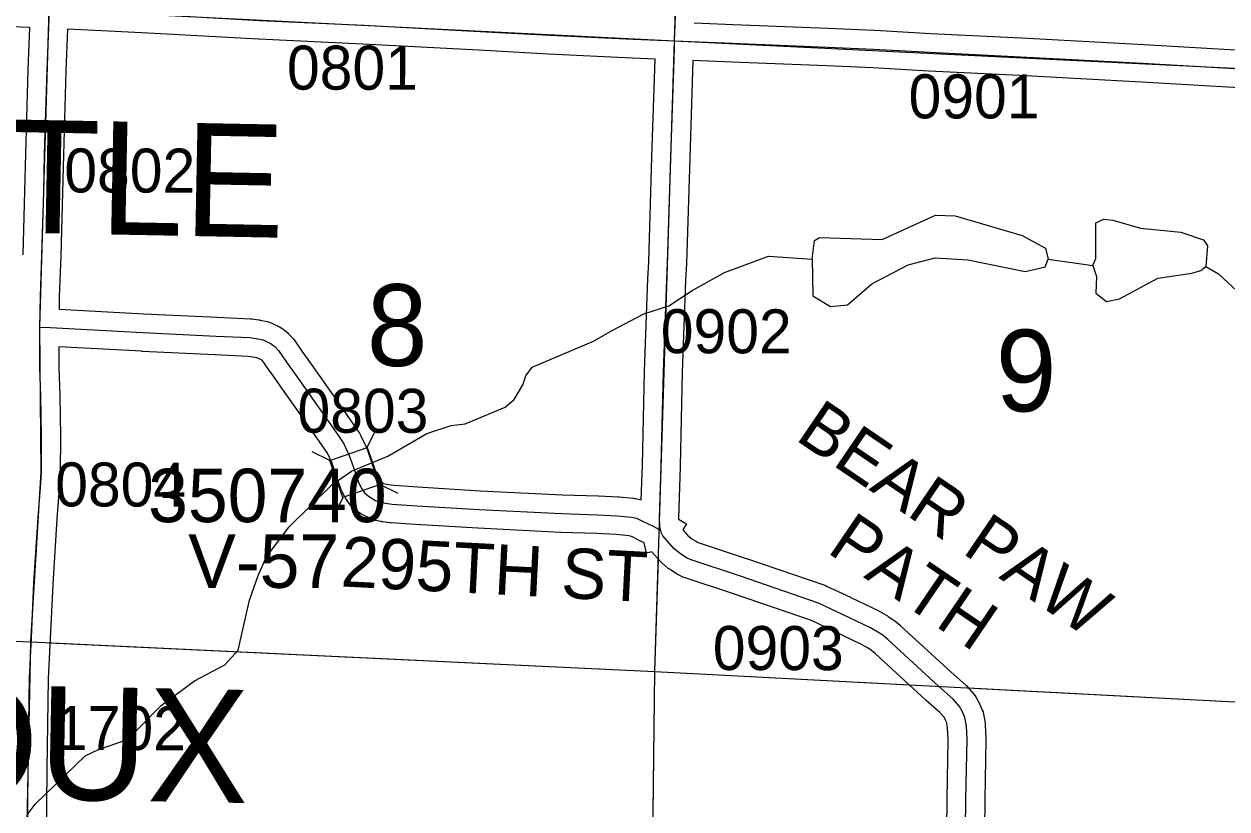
# Model space of a CAD drawing. Extents: x -157.2 to -99.3, y 12.2 to 46.2.
# Drawn here: x -128.117 to -126.204, y 20.21 to 21.459 of the extents above; entities that cross this region are included whole.
import ezdxf

# ---------------------------------------------------------------- set-up
doc = ezdxf.new("R2010")
doc.units = 0
for name, color, linetype in [('tdCoHydroRiver', 7, 'Continuous'), ('tdCoSecRdNmbr', 7, 'Continuous'), ('tdCoSecRdTxt', 7, 'Continuous'), ('tdCoSecRteBand', 7, 'Continuous'), ('tdCoSecRteCL', 7, 'Continuous'), ('tdCoSectLine', 7, 'Continuous'), ('tdCoSectLinePart', 7, 'Continuous'), ('tdCoSectNmbr', 7, 'Continuous'), ('tdCoStrucSec', 7, 'Continuous'), ('tdCoStrucSecCoName', 7, 'Continuous'), ('tdCoStrucSecFHWANum', 7, 'Continuous'), ('tdCoSurfGravel', 7, 'Continuous'), ('tdCoTwpNameTxt', 7, 'Continuous')]:
    doc.layers.add(name, color=color, linetype=linetype)

msp = doc.modelspace()

# ---------------------------------------------------------------- linework, layer by layer
at = {"layer": 'tdCoHydroRiver'}
for points in [[(-126.864, 21.0846), (-126.86, 21.1145), (-126.852, 21.119), (-126.7527, 21.1161), (-126.6679, 21.1547), (-126.6364, 21.1538), (-126.53, 21.1223), (-126.4927, 21.1023), (-126.4884, 21.0848)], [(-126.4177, 21.0749), (-126.4126, 21.0858), (-126.4126, 21.1426), (-126.3998, 21.1486), (-126.3856, 21.1466)], [(-126.3856, 21.1466), (-126.3418, 21.1343), (-126.2773, 21.1277), (-126.2414, 21.1156), (-126.2353, 21.1059), (-126.2378, 21.0729)], [(-128.1126, 20.2004), (-128.0995, 20.2175), (-128.0199, 20.2942), (-127.9991, 20.3046), (-127.9561, 20.3191), (-127.9383, 20.3344), (-127.8993, 20.3743), (-127.846, 20.4138), (-127.798, 20.4393), (-127.7768, 20.4623), (-127.7587, 20.5423), (-127.7449, 20.5813), (-127.7315, 20.6109), (-127.6954, 20.6588), (-127.6271, 20.7263), (-127.5965, 20.7475), (-127.539, 20.7711), (-127.4765, 20.8072), (-127.4382, 20.8203), (-127.416, 20.8228), (-127.3521, 20.8493), (-127.3376, 20.8616), (-127.3243, 20.8848), (-127.3192, 20.8989), (-127.3093, 20.9128), (-127.2118, 20.9542), (-127.1829, 20.9707), (-127.1317, 20.9977), (-127.0918, 21.0107), (-127.0548, 21.0349), (-127.0035, 21.0634), (-126.9333, 21.0898), (-126.864, 21.0846)], [(-126.864, 21.0846), (-126.8626, 21.0262), (-126.8346, 21.0096), (-126.8077, 21.012), (-126.7689, 21.0456), (-126.7112, 21.0755)], [(-126.7112, 21.0755), (-126.6683, 21.0869), (-126.6163, 21.0838), (-126.5253, 21.0654), (-126.4935, 21.0724), (-126.4884, 21.0848)], [(-126.4884, 21.0848), (-126.4177, 21.0749)], [(-126.4177, 21.0749), (-126.4119, 21.0574), (-126.4127, 21.0306), (-126.3957, 21.0174), (-126.375, 21.0216), (-126.3141, 21.0546), (-126.2602, 21.0625), (-126.2459, 21.0668), (-126.2378, 21.0729)], [(-126.2378, 21.0729), (-126.2177, 21.0612), (-126.1592, 21.0075), (-126.1377, 20.9895), (-126.0538, 20.9413), (-126.0261, 20.9168), (-125.9941, 20.878), (-125.9763, 20.8396), (-125.969, 20.8173), (-125.966, 20.8125), (-125.962, 20.7872), (-125.956, 20.7759), (-125.952, 20.7521), (-125.9391, 20.706), (-125.9089, 20.6578), (-125.8894, 20.6225), (-125.8773, 20.6048), (-125.8684, 20.5856), (-125.8562, 20.5158), (-125.8431, 20.4776), (-125.8476, 20.3751), (-125.8544, 20.3595)]]:
    msp.add_lwpolyline(points, dxfattribs=at)
at = {"layer": 'tdCoSecRteBand'}
for points in [[(-128.1188, 21.0919), (-128.1161, 21.1929), (-128.1146, 21.2523), (-128.1146, 21.2523), (-128.1146, 21.2524), (-128.1106, 21.3863), (-128.1106, 21.3864), (-128.1106, 21.3865), (-128.1081, 21.4532), (-128.1081, 21.4535), (-128.1374, 21.4548)], [(-127.1357, 20.7019), (-127.1337, 20.7568), (-127.1305, 20.9062), (-127.1305, 20.9065), (-127.1305, 20.9067), (-127.1251, 21.0534), (-127.1251, 21.0536), (-127.1251, 21.0537), (-127.1239, 21.0804), (-127.1187, 21.2473), (-127.1187, 21.2474), (-127.1187, 21.2474), (-127.1136, 21.4031), (-127.1137, 21.4032), (-127.1137, 21.4032), (-127.1138, 21.4032), (-127.1498, 21.4047), (-127.1499, 21.4047), (-127.15, 21.4047), (-127.2832, 21.4111), (-127.2833, 21.4111), (-127.2834, 21.4111), (-127.3941, 21.4173), (-127.5784, 21.4272), (-127.744, 21.4348), (-127.7442, 21.4348), (-127.7443, 21.4348), (-127.91, 21.4439), (-127.9831, 21.4479), (-128.0482, 21.4508), (-128.0507, 21.3844), (-128.0546, 21.2507), (-128.0561, 21.1913), (-128.0561, 21.1913), (-128.0561, 21.1913), (-128.0588, 21.0902), (-128.0588, 21.09), (-128.0588, 21.0898), (-128.0613, 21.0248), (-128.0616, 21.006), (-128.0616, 21.0054), (-127.9267, 20.998), (-127.8102, 20.9923), (-127.7569, 20.9898), (-127.7558, 20.9898), (-127.7547, 20.9896), (-127.7446, 20.9884), (-127.7431, 20.9882), (-127.7417, 20.9879), (-127.7306, 20.9855), (-127.7274, 20.9847), (-127.7243, 20.9833), (-127.7113, 20.9771), (-127.7083, 20.9757), (-127.7057, 20.9737), (-127.7003, 20.9695), (-127.6985, 20.9682), (-127.697, 20.9666), (-127.6908, 20.9602), (-127.6891, 20.9584), (-127.6878, 20.9564), (-127.6753, 20.9383), (-127.6608, 20.9177), (-127.6249, 20.867), (-127.6248, 20.8669), (-127.6247, 20.8667), (-127.5939, 20.8224), (-127.5938, 20.8223), (-127.5938, 20.8223), (-127.5839, 20.808), (-127.5825, 20.8059), (-127.5815, 20.8036), (-127.5728, 20.7851), (-127.5722, 20.7837), (-127.5716, 20.7822), (-127.5635, 20.7585), (-127.5572, 20.7402), (-127.5544, 20.7351), (-127.5528, 20.7327), (-127.551, 20.7313), (-127.5451, 20.728), (-127.5432, 20.7272), (-127.5379, 20.7261), (-127.5287, 20.7249), (-127.4908, 20.7222), (-127.392, 20.7163), (-127.2612, 20.7099), (-127.2042, 20.708), (-127.204, 20.708), (-127.2038, 20.708), (-127.1722, 20.7065), (-127.1715, 20.7064), (-127.1707, 20.7064), (-127.1482, 20.7042), (-127.1469, 20.704), (-127.1455, 20.7037), (-127.1378, 20.7023), (-127.1357, 20.7019)], [(-127.0515, 21.4608), (-126.9893, 21.4582), (-126.8384, 21.4523), (-126.8383, 21.4523), (-126.8383, 21.4523), (-126.7648, 21.4491), (-126.7646, 21.4491), (-126.7644, 21.4491), (-126.675, 21.4439), (-126.5313, 21.4368), (-126.5313, 21.4368), (-126.5312, 21.4368), (-126.3366, 21.4264), (-126.3366, 21.4264), (-126.3365, 21.4264), (-126.1725, 21.417)], [(-126.1757, 21.3571), (-126.3399, 21.3665), (-126.5343, 21.3769), (-126.6781, 21.384), (-126.6782, 21.384), (-126.6783, 21.384), (-126.7676, 21.3892), (-126.8408, 21.3924), (-126.9917, 21.3983), (-126.9917, 21.3983), (-126.9917, 21.3983), (-127.0536, 21.4008), (-127.0587, 21.2455), (-127.0639, 21.0783), (-127.0639, 21.0781), (-127.0639, 21.0778), (-127.0651, 21.0511), (-127.0706, 20.9047), (-127.0738, 20.7553), (-127.0738, 20.7551), (-127.0738, 20.7549), (-127.0767, 20.6726), (-127.0766, 20.6712), (-127.0638, 20.6638), (-127.0696, 20.6538), (-127.0622, 20.6456), (-127.0555, 20.6399), (-127.0481, 20.6352), (-127.0452, 20.6339), (-126.9687, 20.6086), (-126.9685, 20.6085), (-126.9683, 20.6085), (-126.844, 20.5658), (-126.8425, 20.5653), (-126.841, 20.5646), (-126.8028, 20.5466), (-126.8026, 20.5465), (-126.8025, 20.5464), (-126.7581, 20.525), (-126.7571, 20.5245), (-126.7561, 20.5239), (-126.7442, 20.517), (-126.7436, 20.5166), (-126.7431, 20.5163), (-126.7354, 20.5113), (-126.7338, 20.5103), (-126.7323, 20.509), (-126.7241, 20.5021), (-126.7237, 20.5017), (-126.7233, 20.5013), (-126.6426, 20.4273), (-126.6196, 20.407), (-126.618, 20.4056), (-126.6167, 20.404), (-126.6066, 20.3922), (-126.6045, 20.3898), (-126.603, 20.387), (-126.5983, 20.3784), (-126.5977, 20.3772), (-126.5971, 20.3759), (-126.5934, 20.3672), (-126.5921, 20.3641), (-126.5915, 20.3607), (-126.589, 20.3469), (-126.5886, 20.345), (-126.5886, 20.343), (-126.5876, 20.3223), (-126.5875, 20.3213), (-126.5875, 20.3204), (-126.5893, 20.2248), (-126.591, 20.0796)], [(-127.1276, 20.617), (-127.1312, 20.6333), (-127.1366, 20.6359), (-127.1369, 20.6361), (-127.1372, 20.6362), (-127.1488, 20.6422), (-127.1529, 20.6441), (-127.1555, 20.6446), (-127.1758, 20.6466), (-127.2064, 20.648), (-127.2634, 20.65), (-127.2637, 20.65), (-127.2639, 20.65), (-127.3951, 20.6564), (-127.3952, 20.6564), (-127.3954, 20.6564), (-127.4945, 20.6624), (-127.4947, 20.6624), (-127.4948, 20.6624), (-127.5338, 20.6651), (-127.5347, 20.6651), (-127.5356, 20.6653), (-127.5469, 20.6667), (-127.5482, 20.6669), (-127.5494, 20.6672), (-127.5585, 20.6691), (-127.5612, 20.6697), (-127.5637, 20.6708), (-127.5696, 20.6732), (-127.5711, 20.6739), (-127.5725, 20.6746), (-127.5824, 20.6801), (-127.5849, 20.6814), (-127.5871, 20.6832), (-127.5942, 20.6892), (-127.5974, 20.6918), (-127.5998, 20.6952), (-127.6047, 20.7024), (-127.6056, 20.7037), (-127.6064, 20.7051), (-127.6111, 20.7137), (-127.6123, 20.7159), (-127.6131, 20.7183), (-127.6202, 20.739), (-127.6202, 20.739), (-127.6202, 20.739), (-127.6279, 20.7612), (-127.6348, 20.776), (-127.6432, 20.7882), (-127.6739, 20.8324), (-127.7098, 20.8831), (-127.7099, 20.8831), (-127.7099, 20.8832), (-127.7244, 20.9039), (-127.7245, 20.904), (-127.7246, 20.9041), (-127.7358, 20.9204), (-127.7387, 20.9234), (-127.7398, 20.9243), (-127.7469, 20.9276), (-127.7533, 20.929), (-127.7608, 20.93), (-127.813, 20.9324), (-127.813, 20.9324), (-127.8131, 20.9324), (-127.9297, 20.938), (-127.9298, 20.938), (-127.9299, 20.9381), (-128.0621, 20.9453), (-128.062, 20.913), (-128.0605, 20.868), (-128.0605, 20.8678), (-128.0605, 20.8675), (-128.0595, 20.8029), (-128.0595, 20.8026), (-128.0595, 20.8023), (-128.0598, 20.7456), (-128.0598, 20.7448), (-128.0598, 20.744), (-128.0608, 20.7265), (-128.0608, 20.7262), (-128.0608, 20.7259), (-128.065, 20.6716), (-128.0717, 20.5677), (-128.0758, 20.4806), (-128.0788, 20.4175), (-128.081, 20.2726), (-128.0825, 20.1026)], [(-126.651, 20.0803), (-126.6493, 20.2256), (-126.6493, 20.2257), (-126.6493, 20.2258), (-126.6475, 20.3205), (-126.6484, 20.3383), (-126.6499, 20.3468), (-126.6517, 20.351), (-126.6542, 20.3556), (-126.6609, 20.3634), (-126.6825, 20.3825), (-126.6827, 20.3827), (-126.6829, 20.3829), (-126.7634, 20.4567), (-126.7696, 20.462), (-126.775, 20.4655), (-126.7853, 20.4715), (-126.8285, 20.4923), (-126.8651, 20.5096), (-126.9876, 20.5517), (-127.0659, 20.5775), (-127.0677, 20.5781), (-127.0695, 20.5789), (-127.0756, 20.5819), (-127.0772, 20.5826), (-127.0786, 20.5835), (-127.0892, 20.5902), (-127.091, 20.5913), (-127.0927, 20.5927), (-127.1026, 20.6011), (-127.1041, 20.6024), (-127.1054, 20.6039), (-127.119, 20.6189), (-127.1276, 20.617)]]:
    msp.add_lwpolyline(points, dxfattribs=at)
at = {"layer": 'tdCoSecRteCL'}
for points in [[(-127.0826, 21.432), (-127.0766, 21.5899), (-127.0744, 21.68), (-127.0722, 21.7278), (-127.0722, 21.7584), (-127.0675, 21.9036), (-127.0613, 22.0624), (-127.0532, 22.2979), (-127.0507, 22.404), (-127.0501, 22.4319)], [(-128.0921, 20.9765), (-128.0912, 21.0256), (-128.0888, 21.091), (-128.0861, 21.1921), (-128.0846, 21.2515), (-128.0806, 21.3854), (-128.077, 21.4821)], [(-128.077, 21.4821), (-127.9816, 21.4778), (-127.9084, 21.4739), (-127.7426, 21.4648), (-127.5769, 21.4571), (-127.3925, 21.4473), (-127.2817, 21.4411), (-127.1486, 21.4347), (-127.0826, 21.432)], [(-127.1048, 20.6528), (-127.1062, 20.6592), (-127.1067, 20.6726), (-127.1038, 20.7559), (-127.1005, 20.9056), (-127.0951, 21.0523), (-127.0939, 21.0792), (-127.0887, 21.2464), (-127.083, 21.4195), (-127.0826, 21.432)], [(-127.0826, 21.432), (-126.9905, 21.4283), (-126.8396, 21.4223), (-126.7661, 21.4191), (-126.6766, 21.414), (-126.5328, 21.4068), (-126.3382, 21.3965), (-126.174, 21.3871), (-125.9964, 21.3797), (-125.8374, 21.3735), (-125.7705, 21.3708), (-125.6263, 21.3654), (-125.5866, 21.3633)], [(-128.1117, 19.9225), (-128.1144, 19.9412), (-128.1125, 20.1028), (-128.111, 20.273), (-128.1088, 20.4185), (-128.1057, 20.482), (-128.1016, 20.5694), (-128.0949, 20.6737), (-128.0908, 20.7282), (-128.0898, 20.7457), (-128.0895, 20.8024), (-128.0905, 20.8671), (-128.092, 20.9124), (-128.0922, 20.9655), (-128.0921, 20.9765)], [(-128.0921, 20.9765), (-128.0757, 20.9761), (-127.9282, 20.968), (-127.8116, 20.9623), (-127.7583, 20.9599), (-127.7482, 20.9586), (-127.7371, 20.9562), (-127.7241, 20.95), (-127.7186, 20.9458), (-127.7125, 20.9394), (-127.6999, 20.9211), (-127.6853, 20.9004), (-127.6493, 20.8496), (-127.6185, 20.8052), (-127.6086, 20.7909), (-127.6, 20.7724), (-127.5919, 20.7488), (-127.5847, 20.7281), (-127.58, 20.7194), (-127.5751, 20.7123), (-127.568, 20.7064), (-127.5581, 20.7009), (-127.5522, 20.6985), (-127.543, 20.6965), (-127.5317, 20.695), (-127.4927, 20.6923), (-127.3936, 20.6864), (-127.2624, 20.68), (-127.2052, 20.678), (-127.1736, 20.6765), (-127.1512, 20.6743), (-127.1435, 20.6728), (-127.1357, 20.6691), (-127.1236, 20.663), (-127.1169, 20.6597), (-127.1048, 20.6528)], [(-126.621, 20.08), (-126.6193, 20.2252), (-126.6175, 20.3209), (-126.6185, 20.3416), (-126.621, 20.3554), (-126.6247, 20.3641), (-126.6294, 20.3727), (-126.6395, 20.3845), (-126.6627, 20.405), (-126.7435, 20.4792), (-126.7517, 20.4861), (-126.7593, 20.4911), (-126.7712, 20.498), (-126.8156, 20.5194), (-126.8538, 20.5374), (-126.9781, 20.5801), (-127.0565, 20.606), (-127.0627, 20.6089), (-127.0733, 20.6156), (-127.0831, 20.624), (-127.1016, 20.6444), (-127.1041, 20.6496), (-127.1048, 20.6528)]]:
    msp.add_lwpolyline(points, dxfattribs=at)
at = {"layer": 'tdCoSectLine'}
for points in [[(-127.0829, 21.432), (-127.0504, 22.4319)], [(-128.1066, 20.4756), (-128.0901, 20.7457), (-128.0924, 20.9765), (-128.0774, 21.4821)], [(-128.0774, 21.4821), (-127.0829, 21.432)], [(-127.1139, 20.4285), (-127.0829, 21.432)], [(-127.0829, 21.432), (-126.0841, 21.3833)], [(-129.0947, 20.5153), (-128.1066, 20.4756)], [(-128.1267, 19.4789), (-128.1066, 20.4756)], [(-128.1066, 20.4756), (-127.1139, 20.4285)], [(-127.1258, 19.447), (-127.1139, 20.4285)], [(-127.1139, 20.4285), (-126.1214, 20.3763)]]:
    msp.add_lwpolyline(points, dxfattribs=at)
at = {"layer": 'tdCoSectLinePart'}
for points in [[(-127.1139, 20.4285), (-127.1084, 20.6071)], [(-128.0765, 20.4741), (-127.1139, 20.4285)], [(-127.1243, 19.57), (-127.1139, 20.4285)], [(-127.1139, 20.4285), (-126.7096, 20.4072)], [(-126.6158, 20.4023), (-126.1214, 20.3763)]]:
    msp.add_lwpolyline(points, dxfattribs=at)
at = {"layer": 'tdCoStrucSec'}
for p, q in [((-127.5717, 20.785), (-127.558, 20.8132)), ((-127.6308, 20.7646), (-127.659, 20.7783)), ((-127.5512, 20.7259), (-127.5231, 20.7122)), ((-127.6104, 20.7054), (-127.6241, 20.6773))]:
    msp.add_line(p, q, dxfattribs=at)
msp.add_lwpolyline([(-127.5717, 20.785), (-127.5512, 20.7259), (-127.6104, 20.7054), (-127.6308, 20.7646)], close=True, dxfattribs=at)
at = {"layer": 'tdCoSurfGravel'}
for points in [[(-127.0826, 21.432), (-127.0766, 21.5899), (-127.0744, 21.68), (-127.0722, 21.7278), (-127.0722, 21.7584), (-127.0675, 21.9036), (-127.0613, 22.0624), (-127.0532, 22.2979), (-127.0507, 22.404), (-127.0501, 22.4319)], [(-128.1362, 21.4847), (-128.077, 21.4821), (-127.9816, 21.4778), (-127.9084, 21.4739), (-127.7426, 21.4648), (-127.5769, 21.4571), (-127.3925, 21.4473), (-127.2817, 21.4411), (-127.1486, 21.4347), (-127.0826, 21.432), (-126.9905, 21.4283), (-126.8396, 21.4223), (-126.7661, 21.4191), (-126.6766, 21.414), (-126.5328, 21.4068), (-126.3382, 21.3965), (-126.174, 21.3871), (-125.9964, 21.3797), (-125.8374, 21.3735), (-125.7705, 21.3708), (-125.6263, 21.3654), (-125.5866, 21.3633)], [(-128.1057, 20.482), (-128.1016, 20.5694), (-128.0949, 20.6737), (-128.0908, 20.7282), (-128.0898, 20.7457), (-128.0895, 20.8024), (-128.0905, 20.8671), (-128.092, 20.9124), (-128.0922, 20.9655), (-128.0921, 20.9765), (-128.0912, 21.0256), (-128.0888, 21.091), (-128.0861, 21.1921), (-128.0846, 21.2515), (-128.0806, 21.3854), (-128.077, 21.4821)], [(-127.1048, 20.6528), (-127.1062, 20.6592), (-127.1067, 20.6726), (-127.1038, 20.7559), (-127.1005, 20.9056), (-127.0951, 21.0523), (-127.0939, 21.0792), (-127.0887, 21.2464), (-127.083, 21.4195), (-127.0826, 21.432)], [(-128.0921, 20.9765), (-128.0757, 20.9761), (-127.9282, 20.968), (-127.8116, 20.9623), (-127.7583, 20.9599), (-127.7482, 20.9586), (-127.7371, 20.9562), (-127.7241, 20.95), (-127.7186, 20.9458), (-127.7125, 20.9394), (-127.6999, 20.9211), (-127.6853, 20.9004), (-127.6493, 20.8496), (-127.6185, 20.8052), (-127.6086, 20.7909), (-127.6, 20.7724), (-127.5919, 20.7488), (-127.5847, 20.7281), (-127.58, 20.7194), (-127.5751, 20.7123), (-127.568, 20.7064), (-127.5581, 20.7009), (-127.5522, 20.6985), (-127.543, 20.6965), (-127.5317, 20.695), (-127.4927, 20.6923), (-127.3936, 20.6864), (-127.2624, 20.68), (-127.2052, 20.678), (-127.1736, 20.6765), (-127.1512, 20.6743), (-127.1435, 20.6728), (-127.1357, 20.6691), (-127.1236, 20.663), (-127.1169, 20.6597), (-127.1048, 20.6528)], [(-126.621, 20.08), (-126.6193, 20.2252), (-126.6175, 20.3209), (-126.6185, 20.3416), (-126.621, 20.3554), (-126.6247, 20.3641), (-126.6294, 20.3727), (-126.6395, 20.3845), (-126.6627, 20.405), (-126.7435, 20.4792), (-126.7517, 20.4861), (-126.7593, 20.4911), (-126.7712, 20.498), (-126.8156, 20.5194), (-126.8538, 20.5374), (-126.9781, 20.5801), (-127.0565, 20.606), (-127.0627, 20.6089), (-127.0733, 20.6156), (-127.0831, 20.624), (-127.1016, 20.6444), (-127.1041, 20.6496), (-127.1048, 20.6528)], [(-128.1117, 19.9225), (-128.1144, 19.9412), (-128.1125, 20.1028), (-128.111, 20.273), (-128.1088, 20.4185), (-128.1057, 20.482)]]:
    msp.add_lwpolyline(points, dxfattribs=at)

# ---------------------------------------------------------------- texts
at = {"layer": 'tdCoSecRdNmbr'}
for s, rotation, p in [('0801', 359.9029, (-127.6992, 21.3547)), ('0901', 359.9037, (-126.7106, 21.309)), ('0802', 359.9026, (-128.0533, 21.191)), ('0902', 359.9034, (-127.1047, 20.9352)), ('0803', 359.903, (-127.6825, 20.8087)), ('0804', 359.9027, (-128.0678, 20.6913)), ('0903', 359.9035, (-127.022, 20.431)), ('1702', 359.9027, (-128.0682, 20.3036))]:
    msp.add_text(s, height=0.07, rotation=rotation, dxfattribs=at).set_placement(p)
at = {"layer": 'tdCoSecRdTxt'}
for s, rotation, p in [('BEAR PAW', 325.7913, (-126.8927, 20.7985)), ('PATH', 325.7913, (-126.8423, 20.6191)), ('295TH ST', 357.0534, (-127.6147, 20.564))]:
    msp.add_text(s, height=0.08, rotation=rotation, dxfattribs=at).set_placement(p)
at = {"layer": 'tdCoSectNmbr'}
for s, rotation, p in [('8', 359.903, (-127.5723, 20.9149)), ('9', 359.9037, (-126.5721, 20.8426))]:
    msp.add_text(s, height=0.13, rotation=rotation, dxfattribs=at).set_placement(p)
at = {"layer": 'tdCoStrucSecCoName'}
msp.add_text('V-57', height=0.085, dxfattribs=at).set_placement((-127.8562, 20.5616))
at = {"layer": 'tdCoStrucSecFHWANum'}
msp.add_text('350740', height=0.085, dxfattribs=at).set_placement((-127.9199, 20.6662))
at = {"layer": 'tdCoTwpNameTxt'}
for s, p in [('LITTLE', (-128.4932, 21.1339)), ('SIOUX', (-128.5104, 20.2334))]:
    msp.add_text(s, height=0.18, rotation=358.9036, dxfattribs=at).set_placement(p)

doc.saveas('drawing.dxf')
